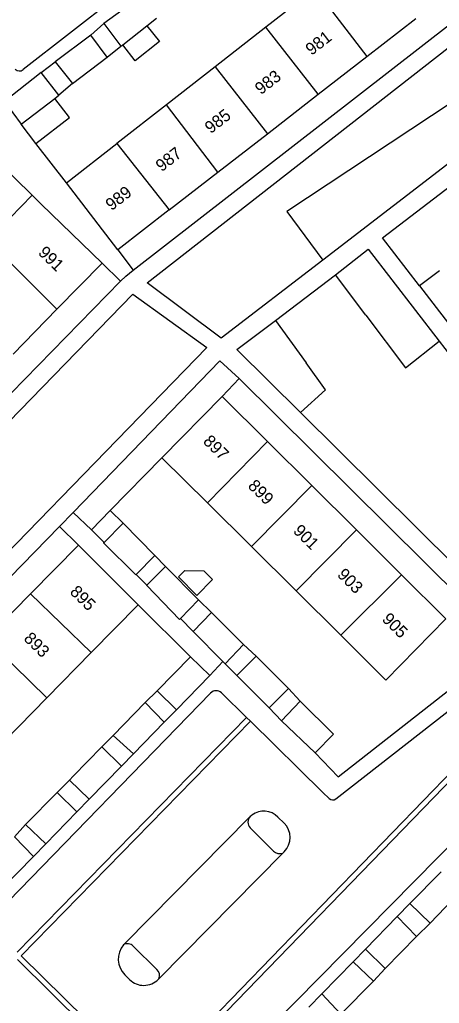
# Model space of a CAD drawing. Extents: x 194485 to 197793, y 468269 to 470822.
# Drawn here: x 196172.6 to 196214.2, y 470284.9 to 470382.1 of the extents above; entities that cross this region are included whole.
import ezdxf

# ---------------------------------------------------------------- set-up
doc = ezdxf.new("R2010")
doc.units = 0
for name, color, linetype in [('BGT grensvlak begroeid terreindeel', 7, 'Continuous'), ('BGT grensvlak gebouwinstallatie plus 1', 7, 'Continuous'), ('BGT grensvlak onbegroeid terreindeel', 7, 'Continuous'), ('BGT grensvlak overig bouwwerk uitbreiding populatie', 7, 'Continuous'), ('BGT grensvlak pand op maaiveld', 7, 'Continuous'), ('BGT grensvlak pand op maaiveld LR', 7, 'Continuous'), ('BGT grensvlak wegdeel', 7, 'Continuous'), ('BGT tekst huisnummerreeks', 7, 'Continuous')]:
    doc.layers.add(name, color=color, linetype=linetype)

msp = doc.modelspace()

# ---------------------------------------------------------------- linework, layer by layer
at = {"layer": 'BGT grensvlak begroeid terreindeel'}
for p, q in [((196206.888, 470352.869), (196203.888, 470356.869)), ((196197.947, 470352.345), (196200.974, 470348.167))]:
    msp.add_line(p, q, dxfattribs=at)
for points in [[(196221.554, 470377.975), (196199.054, 470363.118), (196202.612, 470358.318)], [(196206.888, 470352.869), (196210.79, 470347.667), (196214.143, 470350.296)], [(196200.416, 470343.245), (196202.901, 470345.507), (196200.974, 470348.167)]]:
    msp.add_lwpolyline(points, dxfattribs=at)
at = {"layer": 'BGT grensvlak gebouwinstallatie plus 1'}
for p, q in [((196179.672, 470380.561), (196180.947, 470381.694)), ((196181.307, 470378.397), (196182.646, 470379.453)), ((196174.78, 470376.862), (196176.158, 470377.918)), ((196177.856, 470375.767), (196176.517, 470374.621)), ((196177.582, 470372.414), (196176.112, 470374.311)), ((196174.246, 470369.863), (196177.582, 470372.414)), ((196174.246, 470369.863), (196172.776, 470371.76)), ((196179.741, 470331.659), (196181.6, 470333.56)), ((196182.878, 470332.31), (196181.6, 470333.56)), ((196180.985, 470330.419), (196179.741, 470331.659)), ((196187.051, 470328.027), (196186.01, 470329.14)), ((196185.231, 470326.187), (196184.173, 470327.242)), ((196190.324, 470324.743), (196191.62, 470323.48)), ((196189.804, 470321.629), (196188.534, 470322.895)), ((196194.778, 470320.322), (196196.022, 470319.186)), ((196192.966, 470318.426), (196194.13, 470317.259)), ((196185.043, 470314.593), (196186.241, 470315.75)), ((196199.218, 470315.965), (196200.399, 470314.727)), ((196186.948, 470312.655), (196188.148, 470313.886)), ((196197.313, 470314.075), (196198.546, 470312.799)), ((196180.78, 470310.21), (196181.576, 470311.032)), ((196181.576, 470311.032), (196181.877, 470311.341)), ((196182.71, 470308.311), (196183.885, 470309.515)), ((196176.34, 470305.699), (196177.564, 470306.933)), ((196178.291, 470303.779), (196179.523, 470305.043)), ((196172.116, 470301.304), (196173.225, 470302.55)), ((196174.003, 470299.384), (196175.223, 470300.634)), ((196211.237, 470294.713), (196209.991, 470293.438)), ((196213.238, 470292.77), (196211.888, 470291.484)), ((196206.839, 470290.212), (196205.624, 470288.969)), ((196208.798, 470288.297), (196207.651, 470287.038)), ((196202.541, 470285.814), (196201.232, 470284.475))]:
    msp.add_line(p, q, dxfattribs=at)
msp.add_lwpolyline([(196185.216, 470381.489), (196186.454, 470379.925), (196184.067, 470378.034), (196182.828, 470379.598)], dxfattribs=at)
at = {"layer": 'BGT grensvlak onbegroeid terreindeel'}
for p, q in [((196214.166, 470357.278), (196212.181, 470355.77)), ((196192.668, 470344.857), (196194.358, 470346.605)), ((196181.6, 470333.56), (196186.715, 470338.791))]:
    msp.add_line(p, q, dxfattribs=at)
at = {"layer": 'BGT grensvlak overig bouwwerk uitbreiding populatie'}
for p, q in [((196188.345, 470327.012), (196188.977, 470327.659)), ((196188.977, 470327.659), (196190.853, 470327.612)), ((196190.853, 470327.612), (196191.718, 470326.744)), ((196188.345, 470327.012), (196190.18, 470325.171)), ((196190.18, 470325.171), (196191.718, 470326.744))]:
    msp.add_line(p, q, dxfattribs=at)
at = {"layer": 'BGT grensvlak pand op maaiveld'}
for p, q in [((196201.862, 470385.125), (196196.993, 470381.332)), ((196184.576, 470384.338), (196180.947, 470381.694)), ((196180.947, 470381.694), (196182.646, 470379.453)), ((196185.216, 470381.489), (196186.159, 470382.236)), ((196206.979, 470378.449), (196211.827, 470382.21)), ((196179.672, 470380.561), (196176.158, 470377.918)), ((196181.307, 470378.397), (196179.672, 470380.561)), ((196182.828, 470379.598), (196185.216, 470381.489)), ((196196.993, 470381.332), (196191.965, 470377.415)), ((196182.646, 470379.453), (196182.828, 470379.598)), ((196176.158, 470377.918), (196177.856, 470375.767)), ((196177.856, 470375.767), (196181.307, 470378.397)), ((196202.165, 470374.714), (196206.979, 470378.449)), ((196174.78, 470376.862), (196171.128, 470373.988)), ((196176.517, 470374.621), (196174.78, 470376.862)), ((196191.965, 470377.415), (196187.169, 470373.678)), ((196197.142, 470370.817), (196202.165, 470374.714)), ((196171.128, 470373.988), (196172.776, 470371.76)), ((196172.776, 470371.76), (196176.112, 470374.311)), ((196176.112, 470374.311), (196176.517, 470374.621)), ((196187.169, 470373.678), (196182.244, 470369.842)), ((196192.248, 470367.019), (196197.142, 470370.817)), ((196177.267, 470365.964), (196182.244, 470369.842)), ((196187.426, 470363.279), (196192.248, 470367.019)), ((196182.338, 470359.331), (196177.267, 470365.964)), ((196174.766, 470363.852), (196173.869, 470364.729)), ((196174.766, 470363.852), (196180.784, 470358.018)), ((196187.426, 470363.279), (196182.338, 470359.331)), ((196180.784, 470358.018), (196176.327, 470353.46)), ((196176.327, 470353.46), (196171.996, 470349.031)), ((196192.668, 470344.857), (196186.715, 470338.791)), ((196197.159, 470340.397), (196192.668, 470344.857)), ((196201.535, 470336.05), (196197.159, 470340.397)), ((196186.715, 470338.791), (196191.207, 470334.332)), ((196205.943, 470331.673), (196201.535, 470336.05)), ((196191.207, 470334.332), (196195.558, 470330.013)), ((196180.985, 470330.419), (196182.878, 470332.31)), ((196182.878, 470332.31), (196186.01, 470329.14)), ((196210.42, 470327.226), (196205.943, 470331.673)), ((196173.697, 470325.323), (196178.456, 470330.131)), ((196178.456, 470330.131), (196184.348, 470324.258)), ((196195.558, 470330.013), (196199.98, 470325.624)), ((196186.01, 470329.14), (196184.173, 470327.242)), ((196185.231, 470326.187), (196187.051, 470328.027)), ((196187.051, 470328.027), (196190.324, 470324.743)), ((196169.325, 470320.905), (196173.697, 470325.323)), ((196199.98, 470325.624), (196204.395, 470321.242)), ((196184.348, 470324.258), (196179.706, 470319.522)), ((196190.324, 470324.743), (196188.534, 470322.895)), ((196189.804, 470321.629), (196191.62, 470323.48)), ((196191.62, 470323.48), (196194.778, 470320.322)), ((196192.752, 470318.643), (196189.804, 470321.629)), ((196194.778, 470320.322), (196192.966, 470318.426)), ((196179.706, 470319.522), (196175.322, 470315.047)), ((196186.241, 470315.75), (196189.546, 470319.104)), ((196189.546, 470319.104), (196191.437, 470317.257)), ((196192.966, 470318.426), (196192.752, 470318.643)), ((196196.022, 470319.186), (196194.13, 470317.259)), ((196199.218, 470315.965), (196196.022, 470319.186)), ((196188.148, 470313.886), (196191.437, 470317.257)), ((196194.13, 470317.259), (196197.313, 470314.075)), ((196188.148, 470313.886), (196186.241, 470315.75)), ((196197.313, 470314.075), (196199.218, 470315.965)), ((196175.322, 470315.047), (196171.177, 470310.818)), ((196185.043, 470314.593), (196181.877, 470311.341)), ((196186.948, 470312.655), (196185.043, 470314.593)), ((196200.399, 470314.727), (196198.546, 470312.799)), ((196183.885, 470309.515), (196186.948, 470312.655)), ((196198.546, 470312.799), (196201.856, 470309.605)), ((196181.877, 470311.341), (196183.885, 470309.515)), ((196177.941, 470307.317), (196180.78, 470310.21)), ((196180.78, 470310.21), (196182.71, 470308.311)), ((196179.523, 470305.043), (196182.71, 470308.311)), ((196177.564, 470306.933), (196177.941, 470307.317)), ((196179.523, 470305.043), (196177.564, 470306.933)), ((196173.225, 470302.55), (196176.34, 470305.699)), ((196176.34, 470305.699), (196178.291, 470303.779)), ((196175.223, 470300.634), (196178.291, 470303.779)), ((196175.223, 470300.634), (196173.225, 470302.55)), ((196172.116, 470301.304), (196174.003, 470299.384)), ((196170.841, 470296.142), (196174.003, 470299.384)), ((196214.321, 470297.868), (196211.237, 470294.713)), ((196216.239, 470295.918), (196213.238, 470292.77)), ((196213.238, 470292.77), (196211.237, 470294.713)), ((196209.991, 470293.438), (196206.839, 470290.212)), ((196209.991, 470293.438), (196211.888, 470291.484)), ((196211.888, 470291.484), (196208.798, 470288.297)), ((196208.798, 470288.297), (196206.839, 470290.212)), ((196205.624, 470288.969), (196202.541, 470285.814)), ((196205.624, 470288.969), (196207.651, 470287.038)), ((196207.651, 470287.038), (196204.397, 470283.786)), ((196204.397, 470283.786), (196202.541, 470285.814))]:
    msp.add_line(p, q, dxfattribs=at)
for points in [[(196173.869, 470364.729), (196169.488, 470360.248), (196170.385, 470359.371)], [(196184.173, 470327.242), (196184.144, 470327.212), (196180.935, 470330.369), (196180.985, 470330.419)], [(196210.42, 470327.226), (196214.809, 470322.867), (196208.856, 470316.814), (196204.395, 470321.242)], [(196188.534, 470322.895), (196188.457, 470322.815), (196185.209, 470326.164), (196185.231, 470326.187)], [(196201.856, 470309.605), (196203.685, 470311.468), (196200.399, 470314.727)]]:
    msp.add_lwpolyline(points, dxfattribs=at)
at = {"layer": 'BGT grensvlak pand op maaiveld LR'}
for p, q in [((196201.862, 470385.125), (196206.979, 470378.449)), ((196202.165, 470374.714), (196196.993, 470381.332)), ((196191.965, 470377.415), (196197.142, 470370.817)), ((196192.248, 470367.019), (196187.169, 470373.678)), ((196182.244, 470369.842), (196187.426, 470363.279)), ((196170.385, 470359.371), (196176.327, 470353.46)), ((196197.159, 470340.397), (196191.207, 470334.332)), ((196195.558, 470330.013), (196201.535, 470336.05)), ((196205.943, 470331.673), (196199.98, 470325.624)), ((196204.395, 470321.242), (196210.42, 470327.226)), ((196179.706, 470319.522), (196173.697, 470325.323)), ((196169.325, 470320.905), (196175.322, 470315.047))]:
    msp.add_line(p, q, dxfattribs=at)
at = {"layer": 'BGT grensvlak wegdeel'}
for p, q in [((196211.682, 470407.332), (196172.982, 470377.151)), ((196185.255, 470356.069), (196218.448, 470382.001)), ((196177.267, 470365.964), (196174.246, 470369.863)), ((196173.869, 470364.729), (196169.549, 470368.952)), ((196182.338, 470359.331), (196183.874, 470357.322)), ((196180.784, 470358.018), (196182.627, 470356.232)), ((196143.326, 470316.135), (196182.627, 470356.232)), ((196197.947, 470352.345), (196203.888, 470356.869)), ((196212.181, 470355.77), (196232.495, 470329.461)), ((196154.803, 470325.139), (196183.826, 470354.948)), ((196214.143, 470350.296), (196224.273, 470337.128)), ((196220.709, 470320.498), (196194.358, 470346.605)), ((196215.746, 470328.063), (196200.416, 470343.245)), ((196203.92, 470305.067), (196250.695, 470341.653)), ((196177.945, 470333.376), (196176.591, 470331.99)), ((196177.945, 470333.376), (196179.741, 470331.659)), ((196176.591, 470331.99), (196150.241, 470305.035)), ((196178.456, 470330.131), (196176.591, 470331.99)), ((196184.348, 470324.258), (196189.546, 470319.104)), ((196191.437, 470317.257), (196192.752, 470318.643)), ((196191.531, 470315.535), (196169.969, 470293.372)), ((196195.085, 470313.108), (196192.593, 470315.548)), ((196172.401, 470289.912), (196195.085, 470313.108)), ((196195.085, 470313.108), (196195.464, 470312.737)), ((196202.64, 470305.712), (196195.464, 470312.737)), ((196203.262, 470305.103), (196202.64, 470305.712)), ((196183.027, 470290.792), (196195.358, 470303.259)), ((196218.308, 470303.67), (196189.293, 470274.244)), ((196195.358, 470303.259), (196195.439, 470303.337)), ((196198.795, 470302.673), (196198.186, 470303.275)), ((196197.755, 470299.914), (196195.439, 470302.203)), ((196198.812, 470299.844), (196198.687, 470299.718)), ((196198.687, 470299.718), (196186.396, 470287.285)), ((196186.198, 470288.222), (196183.878, 470290.515)), ((196185.166, 470276.636), (196172.414, 470289.201)), ((196183.515, 470287.215), (196183.044, 470287.68)), ((196186.396, 470287.285), (196186.343, 470287.231))]:
    msp.add_line(p, q, dxfattribs=at)
for points in [[(196183.874, 470357.322), (196228.143, 470391.727), (196226.688, 470393.74)], [(196221.554, 470377.975), (196224.028, 470374.769), (196202.612, 470358.318)], [(196212.181, 470355.77), (196208.528, 470360.512), (196225.213, 470373.271), (196227.398, 470370.543)], [(196203.888, 470356.869), (196207.124, 470359.42), (196214.143, 470350.296)], [(196202.612, 470358.318), (196192.568, 470350.603), (196185.255, 470356.069)], [(196182.627, 470356.232), (196183.124, 470356.739), (196183.874, 470357.322)], [(196183.826, 470354.948), (196191.138, 470349.673), (196161.222, 470318.916)], [(196200.416, 470343.245), (196194.117, 470349.483), (196197.947, 470352.345)], [(196194.358, 470346.605), (196192.44, 470348.351), (196177.945, 470333.376)], [(196201.856, 470309.605), (196204.142, 470307.242), (196220.875, 470320.334), (196220.709, 470320.498)], [(196195.464, 470312.737), (196172.801, 470289.563), (196185.548, 470277.004), (196215.56, 470307.979)], [(196185.923, 470276.63), (196208.522, 470299.954), (196215.59, 470307.249)]]:
    msp.add_lwpolyline(points, dxfattribs=at)
for centre, radius, start, end in [((196172.624, 470377.577), 0.557, 221.408, 310.04306), ((196192.068, 470315.012), 0.75, 45.59889, 135.80377), ((196203.612, 470305.46), 0.499, 225.59429, 308.1425), ((196196.78, 470301.853), 2, 45.32557, 125.84302), ((196196.037, 470302.77), 0.824, 136.53663, 223.46337), ((196196.812, 470301.807), 2.055, 125.8201, 131.90935), ((196197.388, 470301.25), 2.001, 315.37142, 45.31717), ((196198.371, 470300.53), 0.871, 224.99511, 291.25236), ((196184.59, 470289.245), 2.199, 140.28439, 225.3442), ((196184.387, 470289.426), 1.928, 134.89394, 140.59886), ((196183.299, 470289.938), 0.817, 44.90972, 119.40344), ((196185.698, 470287.627), 0.777, 333.90244, 49.96115), ((196184.921, 470288.636), 1.999, 225.30408, 315.34424)]:
    msp.add_arc(centre, radius, start, end, dxfattribs=at)

# ---------------------------------------------------------------- texts
at = {"layer": 'BGT tekst huisnummerreeks'}
for s, rotation, p in [('981', 37.8, (196201.505, 470378.506)), ('983', 37.8, (196196.495, 470374.618)), ('985', 37.8, (196191.532, 470370.768)), ('987', 37.8, (196186.679, 470367.002)), ('989', 37.8, (196181.722, 470363.157)), ('991', 315.6, (196174.387, 470358.978)), ('897', 315.2, (196190.707, 470340.322)), ('899', 315.2, (196195.14, 470335.919)), ('901', 315.2, (196199.616, 470331.474)), ('903', 315.2, (196203.975, 470327.145)), ('895', 315.3, (196177.527, 470325.446)), ('905', 315.2, (196208.405, 470322.744)), ('893', 315.3, (196172.965, 470320.83))]:
    msp.add_text(s, height=1.2, rotation=rotation, dxfattribs=at).set_placement(p)

doc.saveas('drawing.dxf')
